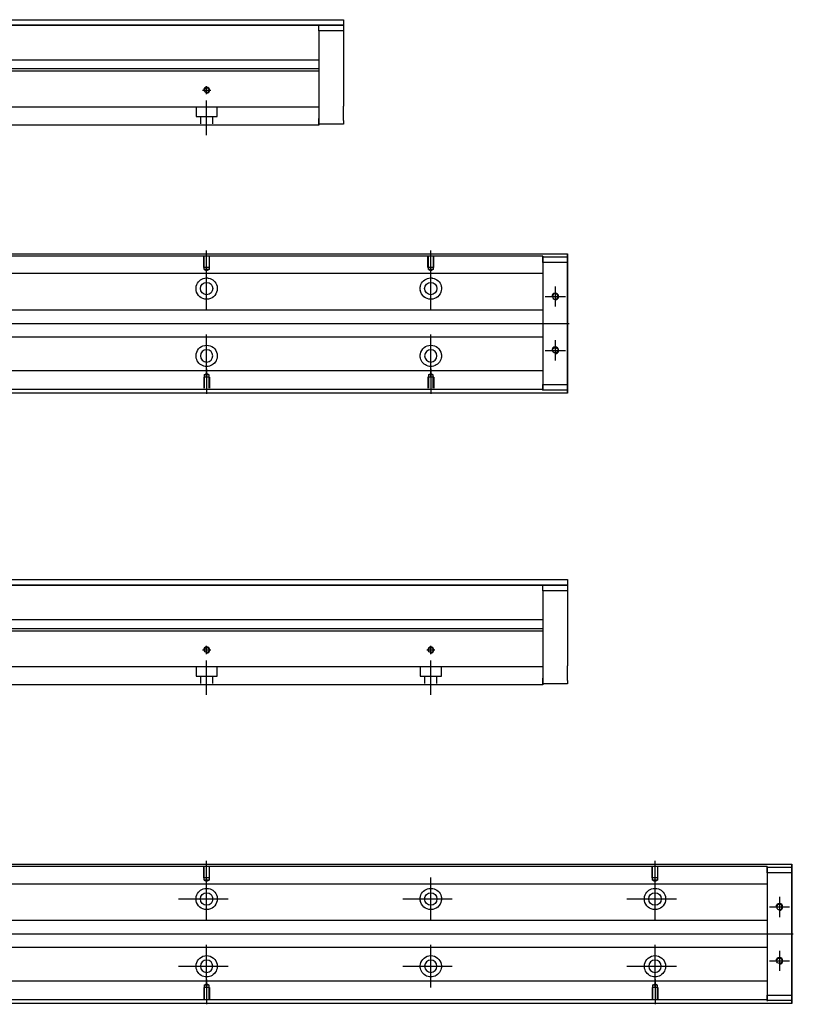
# Model space of a CAD drawing. Header units: millimetres. Extents: x -257 to 3135, y -1556 to 860.
# Tile 526 of 633: x 1403 to 1748, y -1146 to -707. Entities that reach past the tile are written whole.
import ezdxf
from ezdxf.lldxf.tags import DXFTag

# ---------------------------------------------------------------- set-up
doc = ezdxf.new("R2010")
doc.units = ezdxf.units.MM
doc.layers.get('0').update_dxf_attribs({"linetype": 'CONTINUOUS'})
tags = doc.linetypes.add('DASHED', pattern=[25.72, 12.86, -12.86]).pattern_tags.tags
tags[6:7] = [DXFTag(74, 4), DXFTag(75, 0), DXFTag(340, '0'), DXFTag(46, 0.0), DXFTag(50, 0.0), DXFTag(44, 0.0), DXFTag(45, 0.0)]
tags[4:5] = [DXFTag(74, 4), DXFTag(75, 0), DXFTag(340, '0'), DXFTag(46, 0.0), DXFTag(50, 0.0), DXFTag(44, 0.0), DXFTag(45, 0.0)]

msp = doc.modelspace()

# ---------------------------------------------------------------- linework, layer by layer
at = {"linetype": 'Continuous'}
for p, q in [((1363.05, -707.3), (1547, -707.3)), ((1547, -709.8), (1363.05, -709.8)), ((1363.05, -709.8), (1547, -709.8)), ((1536, -709.8), (1547, -709.8)), ((1536, -712.3), (1536, -709.8)), ((1547, -707.3), (1547, -709.8)), ((1547, -709.8), (1547, -712.3)), ((1547, -709.8), (1547, -709.8)), ((1547, -712.3), (1536, -712.3)), ((1536, -712.3), (1536, -751.3)), ((1547, -712.3), (1547, -730.3)), ((1536, -725.3), (1374.55, -725.3)), ((1536, -730.25), (1339.86, -730.25)), ((1536, -729.25), (1340.11, -729.25)), ((1536, -730.25), (1536, -744.95)), ((1547, -736.8), (1547, -745.8)), ((1536, -744.95), (1536, -745.45)), ((1536, -745.45), (1536, -752.25)), ((1536, -754.25), (1333.7, -754.25)), ((1536, -753.8), (1536, -751.3)), ((1536, -752.25), (1536, -754.25)), ((1547, -753.8), (1536, -753.8)), ((1547, -752.3), (1547, -753.8)), ((1348.25, -811.71), (1647, -811.71)), ((1647, -812.2), (1647, -811.71)), ((1647, -811.71), (1647, -811.71)), ((1647, -811.71), (1647, -812.71)), ((1647, -816.27), (1647, -812.2)), ((1647, -812.71), (1647, -872.71)), ((1647, -812.96), (1647, -815.46)), ((1647, -812.96), (1647, -812.96)), ((1647, -812.96), (1647, -812.96)), ((1647, -812.96), (1647, -816.77)), ((1647, -816.77), (1647, -812.96)), ((1647, -812.96), (1647, -816.77)), ((1647, -815.46), (1647, -813.96)), ((1647, -816.77), (1647, -813.96)), ((1647, -815.46), (1647, -869.96)), ((1647, -869.96), (1647, -815.46)), ((1647, -816.27), (1647, -816.27)), ((1647, -826.27), (1647, -816.27)), ((1647, -826.27), (1647, -826.27)), ((1647, -834.27), (1647, -826.27)), ((1647, -834.27), (1647, -834.27)), ((1647, -850.27), (1647, -834.27)), ((1647, -850.27), (1647, -850.27)), ((1647, -858.27), (1647, -850.27)), ((1647, -858.27), (1647, -858.27)), ((1647, -868.27), (1647, -858.27)), ((1647, -868.27), (1647, -868.27)), ((1647, -873.21), (1647, -868.27)), ((1647, -868.64), (1647, -872.46)), ((1647, -871.46), (1647, -868.64)), ((1647, -868.64), (1647, -872.46)), ((1647, -872.46), (1647, -868.64)), ((1647, -871.46), (1647, -869.96)), ((1647, -869.96), (1647, -872.46)), ((1647, -872.46), (1647, -872.46)), ((1647, -872.46), (1647, -872.46)), ((1647, -872.71), (1647, -873.71)), ((1647, -873.71), (1647, -873.21)), ((1647, -873.71), (1332.35, -873.71)), ((1647, -873.71), (1647, -873.71)), ((1363.05, -956.85), (1647, -956.85)), ((1647, -959.35), (1363.05, -959.35)), ((1363.05, -959.36), (1647, -959.36)), ((1636, -959.36), (1647, -959.36)), ((1636, -961.86), (1636, -959.36)), ((1647, -956.85), (1647, -959.35)), ((1647, -959.35), (1647, -959.36)), ((1647, -959.36), (1647, -961.86)), ((1647, -961.86), (1636, -961.86)), ((1636, -961.86), (1636, -1000.85)), ((1647, -961.86), (1647, -979.85)), ((1636, -974.85), (1374.55, -974.85)), ((1636, -979.81), (1339.86, -979.81)), ((1636, -978.81), (1340.11, -978.81)), ((1636, -979.81), (1636, -994.51)), ((1647, -986.35), (1647, -995.35)), ((1636, -994.51), (1636, -995.01)), ((1636, -995.01), (1636, -1001.81)), ((1636, -1003.81), (1333.7, -1003.81)), ((1636, -1003.35), (1636, -1000.85)), ((1636, -1001.81), (1636, -1003.81)), ((1647, -1003.35), (1636, -1003.35)), ((1647, -1001.85), (1647, -1003.35)), ((1348.25, -1083.81), (1747, -1083.81)), ((1747, -1084.31), (1747, -1083.81)), ((1747, -1083.81), (1747, -1083.81)), ((1747, -1083.81), (1747, -1084.81)), ((1747, -1088.37), (1747, -1084.31)), ((1747, -1084.81), (1747, -1144.81)), ((1747, -1085.06), (1747, -1087.56)), ((1747, -1085.06), (1747, -1085.06)), ((1747, -1085.06), (1747, -1085.06)), ((1747, -1085.06), (1747, -1088.87)), ((1747, -1088.87), (1747, -1085.06)), ((1747, -1085.06), (1747, -1088.87)), ((1747, -1087.56), (1747, -1086.06)), ((1747, -1088.87), (1747, -1086.06)), ((1747, -1087.56), (1747, -1142.06)), ((1747, -1142.06), (1747, -1087.56)), ((1747, -1088.37), (1747, -1088.37)), ((1747, -1098.37), (1747, -1088.37)), ((1747, -1098.37), (1747, -1098.37)), ((1747, -1106.37), (1747, -1098.37)), ((1747, -1106.37), (1747, -1106.37)), ((1747, -1122.37), (1747, -1106.37)), ((1747, -1122.37), (1747, -1122.37)), ((1747, -1130.37), (1747, -1122.37)), ((1747, -1130.37), (1747, -1130.37)), ((1747, -1140.37), (1747, -1130.37)), ((1747, -1140.37), (1747, -1140.37)), ((1747, -1145.31), (1747, -1140.37)), ((1747, -1140.74), (1747, -1144.56)), ((1747, -1143.56), (1747, -1140.74)), ((1747, -1140.74), (1747, -1144.56)), ((1747, -1144.56), (1747, -1140.74)), ((1747, -1143.56), (1747, -1142.06)), ((1747, -1142.06), (1747, -1144.56)), ((1747, -1144.56), (1747, -1144.56)), ((1747, -1144.56), (1747, -1144.56)), ((1747, -1144.81), (1747, -1145.81)), ((1747, -1145.81), (1747, -1145.31)), ((1747, -1145.81), (1332.35, -1145.81)), ((1747, -1145.81), (1747, -1145.81))]:
    msp.add_line(p, q, dxfattribs=at)
at = {"linetype": 'DASHED'}
for p, q in [((1536, -729.25), (1536, -730.25)), ((1636, -820.48), (1636, -821.48)), ((1636, -821.48), (1636, -823.03)), ((1636, -823.03), (1636, -826.59)), ((1636, -826.59), (1636, -828.5)), ((1636, -828.5), (1636, -832.21)), ((1636, -853.21), (1636, -856.81)), ((1636, -856.81), (1636, -858.73)), ((1636, -858.73), (1636, -862.29)), ((1636, -862.29), (1636, -863.83)), ((1636, -978.81), (1636, -979.81)), ((1736, -1092.59), (1736, -1093.59)), ((1736, -1093.59), (1736, -1095.13)), ((1736, -1095.13), (1736, -1098.69)), ((1736, -1098.69), (1736, -1100.61)), ((1736, -1100.61), (1736, -1104.31)), ((1736, -1125.31), (1736, -1128.91)), ((1736, -1128.91), (1736, -1130.83)), ((1736, -1130.83), (1736, -1134.39)), ((1736, -1134.39), (1736, -1135.93))]:
    msp.add_line(p, q, dxfattribs=at)
at = {"ltscale": 0.5}
for p, q in [((1486, -740.56), (1486, -736.9)), ((1484.2, -738.7), (1487.8, -738.7)), ((1486, -758.7), (1486, -743.34)), ((1486, -990.12), (1486, -986.46)), ((1586, -990.12), (1586, -986.46)), ((1484.2, -988.26), (1487.8, -988.26)), ((1584.2, -988.26), (1587.8, -988.26)), ((1486, -1008.26), (1486, -992.9)), ((1586, -1008.26), (1586, -992.9))]:
    msp.add_line(p, q, dxfattribs=at)
at = {"linetype": 'DASHED', "ltscale": 0.3}
for p, q in [((1536, -746.25), (1236, -746.25)), ((1481.25, -746.25), (1481.25, -750.4)), ((1481.25, -750.4), (1490.75, -750.4)), ((1483.25, -750.4), (1483.25, -753.7)), ((1488.75, -753.7), (1488.75, -750.4)), ((1490.75, -750.4), (1490.75, -746.25)), ((1636, -812.66), (1348, -812.66)), ((1636, -812.66), (1636, -812.96)), ((1636, -812.96), (1636, -813.16)), ((1636, -812.96), (1636, -815.46)), ((1636, -815.46), (1636, -812.96)), ((1636, -812.96), (1647, -812.96)), ((1636, -813.16), (1636, -814.16)), ((1636, -814.16), (1636, -820.48)), ((1647, -815.46), (1636, -815.46)), ((1636, -815.46), (1636, -869.96)), ((1636, -820.48), (1236, -820.48)), ((1636, -836.71), (1239.3, -836.71)), ((1239.3, -848.71), (1636, -848.71)), ((1636, -863.83), (1236, -863.83)), ((1636, -863.83), (1636, -864.83)), ((1487.3, -866.61), (1484.7, -866.61)), ((1484.7, -866.61), (1484.7, -871.61)), ((1484.93, -865.61), (1486, -864.99)), ((1484.93, -865.61), (1484.93, -871.61)), ((1487.08, -865.61), (1484.93, -865.61)), ((1487.08, -865.61), (1486, -864.99)), ((1487.08, -871.61), (1487.08, -865.61)), ((1487.3, -866.61), (1487.3, -871.61)), ((1587.3, -866.61), (1584.7, -866.61)), ((1584.7, -866.61), (1584.7, -871.61)), ((1584.93, -865.61), (1586, -864.99)), ((1584.93, -865.61), (1584.93, -871.61)), ((1587.08, -865.61), (1584.93, -865.61)), ((1587.08, -865.61), (1586, -864.99)), ((1587.08, -871.61), (1587.08, -865.61)), ((1587.3, -866.61), (1587.3, -871.61)), ((1636, -864.83), (1636, -871.16)), ((1636, -872.16), (1236, -872.16)), ((1636, -869.96), (1647, -869.96)), ((1636, -869.96), (1636, -872.46)), ((1636, -872.46), (1636, -869.96)), ((1636, -871.16), (1636, -872.16)), ((1636, -872.16), (1636, -872.46)), ((1636, -872.46), (1636, -872.66)), ((1647, -872.46), (1636, -872.46)), ((1636, -995.81), (1236, -995.81)), ((1481.25, -995.81), (1481.25, -999.96)), ((1490.75, -999.96), (1490.75, -995.81)), ((1581.25, -995.81), (1581.25, -999.96)), ((1590.75, -999.96), (1590.75, -995.81)), ((1481.25, -999.96), (1490.75, -999.96)), ((1483.25, -999.96), (1483.25, -1003.26)), ((1488.75, -1003.26), (1488.75, -999.96)), ((1581.25, -999.96), (1590.75, -999.96)), ((1583.25, -999.96), (1583.25, -1003.26)), ((1588.75, -1003.26), (1588.75, -999.96)), ((1736, -1084.76), (1348, -1084.76)), ((1736, -1084.76), (1736, -1085.06)), ((1736, -1085.06), (1736, -1085.26)), ((1736, -1085.06), (1736, -1087.56)), ((1736, -1087.56), (1736, -1085.06)), ((1736, -1085.06), (1747, -1085.06)), ((1736, -1085.26), (1736, -1086.26)), ((1736, -1086.26), (1736, -1092.59)), ((1747, -1087.56), (1736, -1087.56)), ((1736, -1087.56), (1736, -1142.06)), ((1736, -1092.59), (1236, -1092.59)), ((1736, -1108.81), (1239.3, -1108.81)), ((1239.3, -1120.81), (1736, -1120.81)), ((1736, -1135.93), (1236, -1135.93)), ((1736, -1135.93), (1736, -1136.93)), ((1487.3, -1138.71), (1484.7, -1138.71)), ((1484.7, -1138.71), (1484.7, -1143.71)), ((1484.93, -1137.71), (1486, -1137.09)), ((1484.93, -1137.71), (1484.93, -1143.71)), ((1487.08, -1137.71), (1484.93, -1137.71)), ((1487.08, -1137.71), (1486, -1137.09)), ((1487.08, -1143.71), (1487.08, -1137.71)), ((1487.3, -1138.71), (1487.3, -1143.71)), ((1687.3, -1138.71), (1684.7, -1138.71)), ((1684.7, -1138.71), (1684.7, -1143.71)), ((1684.93, -1137.71), (1686, -1137.09)), ((1684.93, -1137.71), (1684.93, -1143.71)), ((1687.08, -1137.71), (1684.93, -1137.71)), ((1687.08, -1137.71), (1686, -1137.09)), ((1687.08, -1143.71), (1687.08, -1137.71)), ((1687.3, -1138.71), (1687.3, -1143.71)), ((1736, -1136.93), (1736, -1143.26)), ((1736, -1144.26), (1236, -1144.26)), ((1736, -1142.06), (1747, -1142.06)), ((1736, -1142.06), (1736, -1144.56)), ((1736, -1144.56), (1736, -1142.06)), ((1736, -1143.26), (1736, -1144.26)), ((1736, -1144.26), (1736, -1144.56)), ((1736, -1144.56), (1736, -1144.76)), ((1747, -1144.56), (1736, -1144.56))]:
    msp.add_line(p, q, dxfattribs=at)
for p, q in [((1486, -821.32), (1486, -810.2)), ((1586, -821.32), (1586, -810.2)), ((1486, -836.68), (1486, -817.63)), ((1586, -836.68), (1586, -817.63)), ((1641.5, -826.2), (1641.5, -835.2)), ((1637, -830.7), (1646, -830.7)), ((1340.3, -842.71), (1647.7, -842.71)), ((1486, -866.68), (1486, -847.63)), ((1586, -866.68), (1586, -847.63)), ((1641.5, -850.2), (1641.5, -859.2)), ((1637, -854.7), (1646, -854.7)), ((1486, -862.99), (1486, -874.11)), ((1586, -862.99), (1586, -874.11)), ((1486, -1093.43), (1486, -1082.31)), ((1686, -1093.43), (1686, -1082.31)), ((1486, -1108.78), (1486, -1089.73)), ((1586, -1108.78), (1586, -1089.73)), ((1686, -1108.78), (1686, -1089.73)), ((1473.5, -1099.26), (1495.53, -1099.26)), ((1573.5, -1099.26), (1595.53, -1099.26)), ((1673.5, -1099.26), (1695.53, -1099.26)), ((1741.5, -1098.31), (1741.5, -1107.31)), ((1737, -1102.81), (1746, -1102.81)), ((1340.3, -1114.81), (1747.7, -1114.81)), ((1486, -1138.78), (1486, -1119.73)), ((1586, -1138.78), (1586, -1119.73)), ((1686, -1138.78), (1686, -1119.73)), ((1741.5, -1122.31), (1741.5, -1131.31)), ((1737, -1126.81), (1746, -1126.81)), ((1473.5, -1129.26), (1495.53, -1129.26)), ((1573.5, -1129.26), (1595.53, -1129.26)), ((1673.5, -1129.26), (1695.53, -1129.26)), ((1486, -1135.09), (1486, -1146.21)), ((1686, -1135.09), (1686, -1146.21))]:
    msp.add_line(p, q)
at = {"linetype": 'DASHED', "ltscale": 0.1}
for p, q in [((1484.7, -817.7), (1484.7, -812.7)), ((1484.93, -818.7), (1484.93, -812.7)), ((1487.08, -812.7), (1487.08, -818.7)), ((1487.3, -817.7), (1487.3, -812.7)), ((1584.7, -817.7), (1584.7, -812.7)), ((1584.93, -818.7), (1584.93, -812.7)), ((1587.08, -812.7), (1587.08, -818.7)), ((1587.3, -817.7), (1587.3, -812.7)), ((1487.3, -817.7), (1484.7, -817.7)), ((1487.08, -818.7), (1484.93, -818.7)), ((1484.93, -818.7), (1486, -819.32)), ((1487.08, -818.7), (1486, -819.32)), ((1587.3, -817.7), (1584.7, -817.7)), ((1587.08, -818.7), (1584.93, -818.7)), ((1584.93, -818.7), (1586, -819.32)), ((1587.08, -818.7), (1586, -819.32)), ((1484.7, -1089.81), (1484.7, -1084.81)), ((1484.93, -1090.81), (1484.93, -1084.81)), ((1487.08, -1084.81), (1487.08, -1090.81)), ((1487.3, -1089.81), (1487.3, -1084.81)), ((1684.7, -1089.81), (1684.7, -1084.81)), ((1684.93, -1090.81), (1684.93, -1084.81)), ((1687.08, -1084.81), (1687.08, -1090.81)), ((1687.3, -1089.81), (1687.3, -1084.81)), ((1487.3, -1089.81), (1484.7, -1089.81)), ((1487.08, -1090.81), (1484.93, -1090.81)), ((1484.93, -1090.81), (1486, -1091.43)), ((1487.08, -1090.81), (1486, -1091.43)), ((1687.3, -1089.81), (1684.7, -1089.81)), ((1687.08, -1090.81), (1684.93, -1090.81)), ((1684.93, -1090.81), (1686, -1091.43)), ((1687.08, -1090.81), (1686, -1091.43))]:
    msp.add_line(p, q, dxfattribs=at)
at = {"linetype": 'Continuous'}
for centre, radius in [((1486, -738.7), 1.07), ((1486, -827.15), 2.75), ((1586, -827.15), 2.75), ((1641.5, -854.7), 1.23), ((1486, -988.26), 1.07), ((1586, -988.26), 1.07), ((1486, -1099.26), 2.75), ((1586, -1099.26), 2.75), ((1686, -1099.26), 2.75), ((1741.5, -1126.81), 1.23)]:
    msp.add_circle(centre, radius, dxfattribs=at)
at = {"linetype": 'Continuous', "extrusion": (0, 0, -1)}
for centre, radius in [((-1641.5, -830.7), 1.23), ((-1486, -857.15), 2.75), ((-1586, -857.15), 2.75), ((-1741.5, -1102.81), 1.23), ((-1486, -1129.26), 2.75), ((-1586, -1129.26), 2.75), ((-1686, -1129.26), 2.75)]:
    msp.add_circle(centre, radius, dxfattribs=at)
for centre, radius in [((1486, -738.7), 1.3), ((1641.5, -830.7), 1.5), ((1641.5, -854.7), 1.5), ((1486, -988.26), 1.3), ((1586, -988.26), 1.3), ((1741.5, -1102.81), 1.5), ((1741.5, -1126.81), 1.5)]:
    msp.add_arc(centre, radius, 270, 180)
for centre, start, end in [((-1486, -827.15), 13.6191, 80.1049), ((-1486, -827.15), 99.8951, 166.3809), ((-1586, -827.15), 13.6191, 80.1049), ((-1586, -827.15), 99.8951, 166.3809), ((-1486, -827.15), 189.6765, 350.3235), ((-1586, -827.15), 189.6765, 350.3235), ((-1486, -857.15), 10.8558, 169.1442), ((-1586, -857.15), 10.8558, 169.1442), ((-1486, -857.15), 285.2319, 347.572), ((-1486, -857.15), 192.428, 254.7681), ((-1586, -857.15), 285.2319, 347.572), ((-1586, -857.15), 192.428, 254.7681), ((-1486, -1099.26), 13.6191, 80.1049), ((-1486, -1099.26), 99.8951, 166.3809), ((-1586, -1099.26), 13.6191, 80.1049), ((-1586, -1099.26), 99.8951, 166.3809), ((-1686, -1099.26), 13.6191, 80.1049), ((-1686, -1099.26), 99.8951, 166.3809), ((-1486, -1099.26), 189.6765, 350.3235), ((-1586, -1099.26), 189.6765, 350.3235), ((-1686, -1099.26), 189.6765, 350.3235), ((-1486, -1129.26), 10.8558, 169.1442), ((-1586, -1129.26), 10.8558, 169.1442), ((-1686, -1129.26), 10.8558, 169.1442), ((-1486, -1129.26), 285.2319, 347.572), ((-1486, -1129.26), 192.428, 254.7681), ((-1586, -1129.26), 285.2319, 347.572), ((-1586, -1129.26), 192.428, 254.7681), ((-1686, -1129.26), 285.2319, 347.572), ((-1686, -1129.26), 192.428, 254.7681)]:
    msp.add_arc(centre, 4.75, start, end, dxfattribs=at)
at = {"linetype": 'Continuous'}
for points, knots in [([(1547, -730.3), (1547, -730.3), (1547, -730.31), (1547, -730.37), (1547, -730.42), (1547, -730.53), (1547, -730.61), (1547, -730.78), (1547, -730.88), (1547, -731.1), (1547, -731.22), (1547, -731.49), (1547, -731.63), (1547, -731.94), (1547, -732.1), (1547, -732.43), (1547, -732.6), (1547, -732.95), (1547, -733.13), (1547, -733.49), (1547, -733.67), (1547, -734.02), (1547, -734.2), (1547, -734.55), (1547, -734.72), (1547, -735.05), (1547, -735.21), (1547, -735.51), (1547, -735.65), (1547, -735.91), (1547, -736.03), (1547, -736.25), (1547, -736.34), (1547, -736.51), (1547, -736.58), (1547, -736.69), (1547, -736.73), (1547, -736.78), (1547, -736.8), (1547, -736.8)], [0, 0, 0, 0, 0.052926, 0.052926, 0.105852, 0.105852, 0.158778, 0.158778, 0.211704, 0.211704, 0.26463, 0.26463, 0.317556, 0.317556, 0.370482, 0.370482, 0.423408, 0.423408, 0.476333, 0.476333, 0.529259, 0.529259, 0.582185, 0.582185, 0.635111, 0.635111, 0.688037, 0.688037, 0.740963, 0.740963, 0.793889, 0.793889, 0.846815, 0.846815, 0.899741, 0.899741, 0.949242, 0.949242, 1, 1, 1, 1]), ([(1547, -752.3), (1547, -752.3), (1547, -752.28), (1547, -752.22), (1547, -752.18), (1547, -752.06), (1547, -751.99), (1547, -751.82), (1547, -751.72), (1547, -751.49), (1547, -751.37), (1547, -751.1), (1547, -750.96), (1547, -750.66), (1547, -750.5), (1547, -750.17), (1547, -750), (1547, -749.65), (1547, -749.47), (1547, -749.11), (1547, -748.93), (1547, -748.57), (1547, -748.39), (1547, -748.04), (1547, -747.87), (1547, -747.54), (1547, -747.39), (1547, -747.09), (1547, -746.95), (1547, -746.68), (1547, -746.56), (1547, -746.35), (1547, -746.25), (1547, -746.08), (1547, -746.01), (1547, -745.9), (1547, -745.87), (1547, -745.81), (1547, -745.8), (1547, -745.8)], [0, 0, 0, 0, 0.052926, 0.052926, 0.105852, 0.105852, 0.158778, 0.158778, 0.211704, 0.211704, 0.26463, 0.26463, 0.317556, 0.317556, 0.370482, 0.370482, 0.423408, 0.423408, 0.476333, 0.476333, 0.529259, 0.529259, 0.582185, 0.582185, 0.635111, 0.635111, 0.688037, 0.688037, 0.740963, 0.740963, 0.793889, 0.793889, 0.846815, 0.846815, 0.899741, 0.899741, 0.949242, 0.949242, 1, 1, 1, 1]), ([(1647, -816.77), (1647, -816.95), (1647, -817.13), (1647, -817.48), (1647, -817.66), (1647, -818), (1647, -818.17), (1647, -818.48), (1647, -818.63), (1647, -818.92), (1647, -819.05), (1647, -819.29), (1647, -819.4), (1647, -819.6), (1647, -819.68), (1647, -819.82), (1647, -819.88), (1647, -819.97), (1647, -820), (1647, -820.02), (1647, -820.02), (1647, -819.99), (1647, -819.96), (1647, -819.87), (1647, -819.8), (1647, -819.66), (1647, -819.57), (1647, -819.37), (1647, -819.25), (1647, -819.01), (1647, -818.87), (1647, -818.59), (1647, -818.43), (1647, -818.11), (1647, -817.95), (1647, -817.78), (1647, -817.45), (1647, -817.11), (1647, -816.77)], [0, 0, 0, 0, 0.052893, 0.052893, 0.105785, 0.105785, 0.158678, 0.158678, 0.211571, 0.211571, 0.264464, 0.264464, 0.317356, 0.317356, 0.370249, 0.370249, 0.423142, 0.423142, 0.476034, 0.476034, 0.528927, 0.528927, 0.58182, 0.58182, 0.634712, 0.634712, 0.687605, 0.687605, 0.740498, 0.740498, 0.793391, 0.793391, 0.846283, 0.846283, 0.899176, 0.899176, 0.899176, 1, 1, 1, 1]), ([(1647, -816.77), (1647, -816.95), (1647, -817.13), (1647, -817.48), (1647, -817.66), (1647, -818), (1647, -818.17), (1647, -818.48), (1647, -818.63), (1647, -818.92), (1647, -819.05), (1647, -819.29), (1647, -819.4), (1647, -819.6), (1647, -819.68), (1647, -819.82), (1647, -819.88), (1647, -819.97), (1647, -820), (1647, -820.02), (1647, -820.02), (1647, -819.99), (1647, -819.96), (1647, -819.87), (1647, -819.8), (1647, -819.66), (1647, -819.57), (1647, -819.37), (1647, -819.25), (1647, -819.01), (1647, -818.87), (1647, -818.59), (1647, -818.43), (1647, -818.11), (1647, -817.95), (1647, -817.78), (1647, -817.45), (1647, -817.11), (1647, -816.77)], [0, 0, 0, 0, 0.052893, 0.052893, 0.105785, 0.105785, 0.158678, 0.158678, 0.211571, 0.211571, 0.264464, 0.264464, 0.317356, 0.317356, 0.370249, 0.370249, 0.423142, 0.423142, 0.476034, 0.476034, 0.528927, 0.528927, 0.58182, 0.58182, 0.634712, 0.634712, 0.687605, 0.687605, 0.740498, 0.740498, 0.793391, 0.793391, 0.846283, 0.846283, 0.899176, 0.899176, 0.899176, 1, 1, 1, 1]), ([(1485.18, -822.48), (1485.6, -822.4), (1486.03, -822.39), (1486.57, -822.44), (1486.69, -822.45), (1486.82, -822.48)], [0, 0, 0, 0, 0.772987, 0.772987, 1, 1, 1, 1]), ([(1585.18, -822.48), (1585.6, -822.4), (1586.03, -822.39), (1586.57, -822.44), (1586.69, -822.45), (1586.82, -822.48)], [0, 0, 0, 0, 0.772987, 0.772987, 1, 1, 1, 1]), ([(1487.25, -861.74), (1486.85, -861.85), (1486.42, -861.9), (1485.58, -861.9), (1485.16, -861.85), (1484.75, -861.74)], [0, 0, 0, 0, 0.500461, 0.500461, 1, 1, 1, 1]), ([(1587.25, -861.74), (1586.85, -861.85), (1586.42, -861.9), (1585.58, -861.9), (1585.16, -861.85), (1584.75, -861.74)], [0, 0, 0, 0, 0.500461, 0.500461, 1, 1, 1, 1]), ([(1647, -868.64), (1647, -868.46), (1647, -868.28), (1647, -867.93), (1647, -867.75), (1647, -867.41), (1647, -867.24), (1647, -866.93), (1647, -866.78), (1647, -866.49), (1647, -866.36), (1647, -866.12), (1647, -866.01), (1647, -865.81), (1647, -865.73), (1647, -865.59), (1647, -865.53), (1647, -865.44), (1647, -865.41), (1647, -865.39), (1647, -865.39), (1647, -865.42), (1647, -865.45), (1647, -865.55), (1647, -865.61), (1647, -865.75), (1647, -865.84), (1647, -866.04), (1647, -866.16), (1647, -866.4), (1647, -866.54), (1647, -866.82), (1647, -866.98), (1647, -867.3), (1647, -867.46), (1647, -867.79), (1647, -867.96), (1647, -868.3), (1647, -868.47), (1647, -868.64)], [0, 0, 0, 0, 0.052926, 0.052926, 0.105852, 0.105852, 0.158778, 0.158778, 0.211704, 0.211704, 0.26463, 0.26463, 0.317556, 0.317556, 0.370482, 0.370482, 0.423408, 0.423408, 0.476333, 0.476333, 0.529259, 0.529259, 0.582185, 0.582185, 0.635111, 0.635111, 0.688037, 0.688037, 0.740963, 0.740963, 0.793889, 0.793889, 0.846815, 0.846815, 0.899741, 0.899741, 0.949242, 0.949242, 1, 1, 1, 1]), ([(1647, -865.39), (1647, -865.39), (1647, -865.4), (1647, -865.42), (1647, -865.45), (1647, -865.55), (1647, -865.61), (1647, -865.75), (1647, -865.84), (1647, -866.04), (1647, -866.16), (1647, -866.4), (1647, -866.54), (1647, -866.82), (1647, -866.98), (1647, -867.3), (1647, -867.46), (1647, -867.79), (1647, -867.96), (1647, -868.3), (1647, -868.47), (1647, -868.64)], [0, 0, 0, 0, 0.058411, 0.058411, 0.164275, 0.164275, 0.270139, 0.270139, 0.376003, 0.376003, 0.481867, 0.481867, 0.587731, 0.587731, 0.693595, 0.693595, 0.799459, 0.799459, 0.898473, 0.898473, 1, 1, 1, 1]), ([(1647, -868.64), (1647, -868.46), (1647, -868.28), (1647, -867.93), (1647, -867.75), (1647, -867.41), (1647, -867.24), (1647, -866.93), (1647, -866.78), (1647, -866.49), (1647, -866.36), (1647, -866.12), (1647, -866.01), (1647, -865.81), (1647, -865.73), (1647, -865.59), (1647, -865.53), (1647, -865.44), (1647, -865.41), (1647, -865.4)], [0, 0, 0, 0, 0.111112, 0.111112, 0.222224, 0.222224, 0.333337, 0.333337, 0.444449, 0.444449, 0.555561, 0.555561, 0.666673, 0.666673, 0.777785, 0.777785, 0.888898, 0.888898, 1, 1, 1, 1]), ([(1647, -979.85), (1647, -979.85), (1647, -979.87), (1647, -979.93), (1647, -979.97), (1647, -980.09), (1647, -980.16), (1647, -980.34), (1647, -980.44), (1647, -980.66), (1647, -980.78), (1647, -981.05), (1647, -981.19), (1647, -981.49), (1647, -981.65), (1647, -981.98), (1647, -982.16), (1647, -982.51), (1647, -982.68), (1647, -983.04), (1647, -983.22), (1647, -983.58), (1647, -983.76), (1647, -984.11), (1647, -984.28), (1647, -984.61), (1647, -984.77), (1647, -985.06), (1647, -985.21), (1647, -985.47), (1647, -985.59), (1647, -985.81), (1647, -985.9), (1647, -986.07), (1647, -986.14), (1647, -986.25), (1647, -986.29), (1647, -986.34), (1647, -986.35), (1647, -986.35)], [0, 0, 0, 0, 0.052926, 0.052926, 0.105852, 0.105852, 0.158778, 0.158778, 0.211704, 0.211704, 0.26463, 0.26463, 0.317556, 0.317556, 0.370482, 0.370482, 0.423408, 0.423408, 0.476333, 0.476333, 0.529259, 0.529259, 0.582185, 0.582185, 0.635111, 0.635111, 0.688037, 0.688037, 0.740963, 0.740963, 0.793889, 0.793889, 0.846815, 0.846815, 0.899741, 0.899741, 0.949242, 0.949242, 1, 1, 1, 1]), ([(1647, -1001.85), (1647, -1001.85), (1647, -1001.84), (1647, -1001.78), (1647, -1001.74), (1647, -1001.62), (1647, -1001.54), (1647, -1001.37), (1647, -1001.27), (1647, -1001.05), (1647, -1000.93), (1647, -1000.66), (1647, -1000.52), (1647, -1000.22), (1647, -1000.06), (1647, -999.73), (1647, -999.55), (1647, -999.2), (1647, -999.03), (1647, -998.67), (1647, -998.49), (1647, -998.13), (1647, -997.95), (1647, -997.6), (1647, -997.43), (1647, -997.1), (1647, -996.94), (1647, -996.65), (1647, -996.5), (1647, -996.24), (1647, -996.12), (1647, -995.9), (1647, -995.81), (1647, -995.64), (1647, -995.57), (1647, -995.46), (1647, -995.42), (1647, -995.37), (1647, -995.35), (1647, -995.35)], [0, 0, 0, 0, 0.052926, 0.052926, 0.105852, 0.105852, 0.158778, 0.158778, 0.211704, 0.211704, 0.26463, 0.26463, 0.317556, 0.317556, 0.370482, 0.370482, 0.423408, 0.423408, 0.476333, 0.476333, 0.529259, 0.529259, 0.582185, 0.582185, 0.635111, 0.635111, 0.688037, 0.688037, 0.740963, 0.740963, 0.793889, 0.793889, 0.846815, 0.846815, 0.899741, 0.899741, 0.949242, 0.949242, 1, 1, 1, 1]), ([(1747, -1088.87), (1747, -1089.05), (1747, -1089.23), (1747, -1089.59), (1747, -1089.76), (1747, -1090.1), (1747, -1090.27), (1747, -1090.58), (1747, -1090.74), (1747, -1091.02), (1747, -1091.15), (1747, -1091.39), (1747, -1091.5), (1747, -1091.7), (1747, -1091.78), (1747, -1091.93), (1747, -1091.98), (1747, -1092.07), (1747, -1092.1), (1747, -1092.13), (1747, -1092.12), (1747, -1092.09), (1747, -1092.06), (1747, -1091.97), (1747, -1091.91), (1747, -1091.76), (1747, -1091.67), (1747, -1091.47), (1747, -1091.36), (1747, -1091.11), (1747, -1090.98), (1747, -1090.69), (1747, -1090.54), (1747, -1090.22), (1747, -1090.05), (1747, -1089.88), (1747, -1089.56), (1747, -1089.21), (1747, -1088.87)], [0, 0, 0, 0, 0.052893, 0.052893, 0.105785, 0.105785, 0.158678, 0.158678, 0.211571, 0.211571, 0.264464, 0.264464, 0.317356, 0.317356, 0.370249, 0.370249, 0.423142, 0.423142, 0.476034, 0.476034, 0.528927, 0.528927, 0.58182, 0.58182, 0.634712, 0.634712, 0.687605, 0.687605, 0.740498, 0.740498, 0.793391, 0.793391, 0.846283, 0.846283, 0.899176, 0.899176, 0.899176, 1, 1, 1, 1]), ([(1747, -1088.87), (1747, -1089.05), (1747, -1089.23), (1747, -1089.59), (1747, -1089.76), (1747, -1090.1), (1747, -1090.27), (1747, -1090.58), (1747, -1090.74), (1747, -1091.02), (1747, -1091.15), (1747, -1091.39), (1747, -1091.5), (1747, -1091.7), (1747, -1091.78), (1747, -1091.93), (1747, -1091.98), (1747, -1092.07), (1747, -1092.1), (1747, -1092.13), (1747, -1092.12), (1747, -1092.09), (1747, -1092.06), (1747, -1091.97), (1747, -1091.91), (1747, -1091.76), (1747, -1091.67), (1747, -1091.47), (1747, -1091.36), (1747, -1091.11), (1747, -1090.98), (1747, -1090.69), (1747, -1090.54), (1747, -1090.22), (1747, -1090.05), (1747, -1089.88), (1747, -1089.56), (1747, -1089.21), (1747, -1088.87)], [0, 0, 0, 0, 0.052893, 0.052893, 0.105785, 0.105785, 0.158678, 0.158678, 0.211571, 0.211571, 0.264464, 0.264464, 0.317356, 0.317356, 0.370249, 0.370249, 0.423142, 0.423142, 0.476034, 0.476034, 0.528927, 0.528927, 0.58182, 0.58182, 0.634712, 0.634712, 0.687605, 0.687605, 0.740498, 0.740498, 0.793391, 0.793391, 0.846283, 0.846283, 0.899176, 0.899176, 0.899176, 1, 1, 1, 1]), ([(1485.18, -1094.58), (1485.6, -1094.51), (1486.03, -1094.49), (1486.57, -1094.54), (1486.69, -1094.56), (1486.82, -1094.58)], [0, 0, 0, 0, 0.772987, 0.772987, 1, 1, 1, 1]), ([(1585.18, -1094.58), (1585.6, -1094.51), (1586.03, -1094.49), (1586.57, -1094.54), (1586.69, -1094.56), (1586.82, -1094.58)], [0, 0, 0, 0, 0.772987, 0.772987, 1, 1, 1, 1]), ([(1685.18, -1094.58), (1685.6, -1094.51), (1686.03, -1094.49), (1686.57, -1094.54), (1686.69, -1094.56), (1686.82, -1094.58)], [0, 0, 0, 0, 0.772987, 0.772987, 1, 1, 1, 1]), ([(1487.25, -1133.84), (1486.85, -1133.95), (1486.42, -1134.01), (1485.58, -1134.01), (1485.16, -1133.95), (1484.75, -1133.84)], [0, 0, 0, 0, 0.500461, 0.500461, 1, 1, 1, 1]), ([(1587.25, -1133.84), (1586.85, -1133.95), (1586.42, -1134.01), (1585.58, -1134.01), (1585.16, -1133.95), (1584.75, -1133.84)], [0, 0, 0, 0, 0.500461, 0.500461, 1, 1, 1, 1]), ([(1687.25, -1133.84), (1686.85, -1133.95), (1686.42, -1134.01), (1685.58, -1134.01), (1685.16, -1133.95), (1684.75, -1133.84)], [0, 0, 0, 0, 0.500461, 0.500461, 1, 1, 1, 1]), ([(1747, -1140.74), (1747, -1140.56), (1747, -1140.38), (1747, -1140.03), (1747, -1139.85), (1747, -1139.51), (1747, -1139.35), (1747, -1139.03), (1747, -1138.88), (1747, -1138.6), (1747, -1138.46), (1747, -1138.22), (1747, -1138.11), (1747, -1137.92), (1747, -1137.83), (1747, -1137.69), (1747, -1137.63), (1747, -1137.54), (1747, -1137.52), (1747, -1137.49), (1747, -1137.49), (1747, -1137.52), (1747, -1137.56), (1747, -1137.65), (1747, -1137.71), (1747, -1137.86), (1747, -1137.94), (1747, -1138.15), (1747, -1138.26), (1747, -1138.51), (1747, -1138.64), (1747, -1138.93), (1747, -1139.08), (1747, -1139.4), (1747, -1139.57), (1747, -1139.9), (1747, -1140.06), (1747, -1140.4), (1747, -1140.57), (1747, -1140.74)], [0, 0, 0, 0, 0.052926, 0.052926, 0.105852, 0.105852, 0.158778, 0.158778, 0.211704, 0.211704, 0.26463, 0.26463, 0.317556, 0.317556, 0.370482, 0.370482, 0.423408, 0.423408, 0.476333, 0.476333, 0.529259, 0.529259, 0.582185, 0.582185, 0.635111, 0.635111, 0.688037, 0.688037, 0.740963, 0.740963, 0.793889, 0.793889, 0.846815, 0.846815, 0.899741, 0.899741, 0.949242, 0.949242, 1, 1, 1, 1]), ([(1747, -1137.49), (1747, -1137.49), (1747, -1137.5), (1747, -1137.52), (1747, -1137.56), (1747, -1137.65), (1747, -1137.71), (1747, -1137.86), (1747, -1137.94), (1747, -1138.15), (1747, -1138.26), (1747, -1138.51), (1747, -1138.64), (1747, -1138.93), (1747, -1139.08), (1747, -1139.4), (1747, -1139.57), (1747, -1139.9), (1747, -1140.06), (1747, -1140.4), (1747, -1140.57), (1747, -1140.74)], [0, 0, 0, 0, 0.058411, 0.058411, 0.164275, 0.164275, 0.270139, 0.270139, 0.376003, 0.376003, 0.481867, 0.481867, 0.587731, 0.587731, 0.693595, 0.693595, 0.799459, 0.799459, 0.898473, 0.898473, 1, 1, 1, 1]), ([(1747, -1140.74), (1747, -1140.56), (1747, -1140.38), (1747, -1140.03), (1747, -1139.85), (1747, -1139.51), (1747, -1139.35), (1747, -1139.03), (1747, -1138.88), (1747, -1138.6), (1747, -1138.46), (1747, -1138.22), (1747, -1138.11), (1747, -1137.92), (1747, -1137.83), (1747, -1137.69), (1747, -1137.63), (1747, -1137.54), (1747, -1137.52), (1747, -1137.5)], [0, 0, 0, 0, 0.111112, 0.111112, 0.222224, 0.222224, 0.333337, 0.333337, 0.444449, 0.444449, 0.555561, 0.555561, 0.666673, 0.666673, 0.777785, 0.777785, 0.888898, 0.888898, 1, 1, 1, 1])]:
    msp.add_open_spline(points, degree=3, knots=knots, dxfattribs=at)
for points in [[(1481.32, -827.95), (1481.21, -827.3), (1481.24, -826.63), (1481.38, -826.04)], [(1490.62, -826.04), (1490.76, -826.63), (1490.79, -827.3), (1490.68, -827.95)], [(1581.32, -827.95), (1581.21, -827.3), (1581.24, -826.63), (1581.38, -826.04)], [(1590.62, -826.04), (1590.76, -826.63), (1590.79, -827.3), (1590.68, -827.95)], [(1481.36, -858.18), (1481.23, -857.58), (1481.21, -856.91), (1481.34, -856.26)], [(1490.67, -856.26), (1490.79, -856.91), (1490.77, -857.58), (1490.64, -858.18)], [(1581.36, -858.18), (1581.23, -857.58), (1581.21, -856.91), (1581.34, -856.26)], [(1590.67, -856.26), (1590.79, -856.91), (1590.77, -857.58), (1590.64, -858.18)], [(1481.32, -1100.06), (1481.21, -1099.4), (1481.24, -1098.73), (1481.38, -1098.14)], [(1490.62, -1098.14), (1490.76, -1098.73), (1490.79, -1099.4), (1490.68, -1100.06)], [(1581.32, -1100.06), (1581.21, -1099.4), (1581.24, -1098.73), (1581.38, -1098.14)], [(1590.62, -1098.14), (1590.76, -1098.73), (1590.79, -1099.4), (1590.68, -1100.06)], [(1681.32, -1100.06), (1681.21, -1099.4), (1681.24, -1098.73), (1681.38, -1098.14)], [(1690.62, -1098.14), (1690.76, -1098.73), (1690.79, -1099.4), (1690.68, -1100.06)], [(1481.36, -1130.28), (1481.23, -1129.68), (1481.21, -1129.01), (1481.34, -1128.36)], [(1490.67, -1128.36), (1490.79, -1129.02), (1490.77, -1129.68), (1490.64, -1130.28)], [(1581.36, -1130.28), (1581.23, -1129.68), (1581.21, -1129.01), (1581.34, -1128.36)], [(1590.67, -1128.36), (1590.79, -1129.02), (1590.77, -1129.68), (1590.64, -1130.28)], [(1681.36, -1130.28), (1681.23, -1129.68), (1681.21, -1129.01), (1681.34, -1128.36)], [(1690.67, -1128.36), (1690.79, -1129.02), (1690.77, -1129.68), (1690.64, -1130.28)]]:
    msp.add_open_spline(points, degree=3, dxfattribs=at)

doc.saveas('drawing.dxf')
